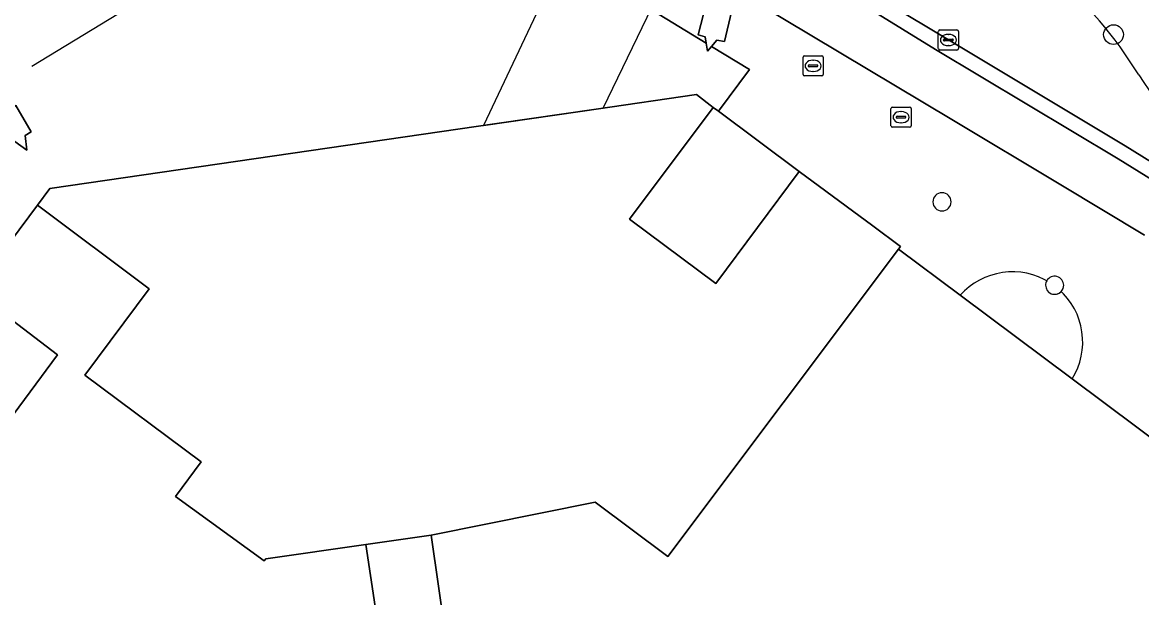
# Model space of a CAD drawing. Extents: x 159716 to 160783, y 383290 to 384031.
# Drawn here: x 160528.5 to 160584.1, y 383702.7 to 383731.2 of the extents above; entities that cross this region are included whole.
import ezdxf

# ---------------------------------------------------------------- set-up
doc = ezdxf.new("R2010")
doc.units = 0
for name, color, linetype in [('IMGEO_Boom', 7, 'Continuous'), ('IMGEO_Brandkraan', 7, 'Continuous'), ('IMGEO_Dek', 7, 'Continuous'), ('IMGEO_Erf', 7, 'Continuous'), ('IMGEO_Fietspad_gesloten', 7, 'Continuous'), ('IMGEO_Hek', 7, 'Continuous'), ('IMGEO_Kolk', 7, 'Continuous'), ('IMGEO_Pand', 7, 'Continuous'), ('IMGEO_Pand_overbouw', 7, 'Continuous'), ('IMGEO_Rijbaan_lokaal_gesloten', 7, 'Continuous'), ('IMGEO_Rijbaan_lokaal_open', 7, 'Continuous'), ('IMGEO_Rioolput', 7, 'Continuous'), ('IMGEO_Verkeerseiland_open', 7, 'Continuous'), ('IMGEO_Voetpad_gesloten', 7, 'Continuous'), ('IMGEO_Voetpad_open', 7, 'Continuous')]:
    doc.layers.add(name, color=color, linetype=linetype)

msp = doc.modelspace()

# ---------------------------------------------------------------- linework, layer by layer
at = {"layer": 'IMGEO_Boom'}
msp.add_circle((160582.718, 383730.618), 0.489, dxfattribs=at)
at = {"layer": 'IMGEO_Brandkraan'}
for p, q in [((160571.666, 383726.092), (160571.666, 383726.944)), ((160571.741, 383727.018), (160572.593, 383727.018)), ((160572.667, 383726.944), (160572.667, 383726.092)), ((160571.925, 383726.512), (160571.925, 383726.524)), ((160572.363, 383726.475), (160571.965, 383726.475)), ((160571.968, 383726.561), (160572.366, 383726.561)), ((160572.154, 383726.798), (160572.179, 383726.798)), ((160572.409, 383726.524), (160572.409, 383726.512)), ((160572.593, 383726.018), (160571.741, 383726.018)), ((160572.177, 383726.238), (160572.152, 383726.238))]:
    msp.add_line(p, q, dxfattribs=at)
for points in [[(160571.666, 383726.092), (160571.666, 383726.944)], [(160571.741, 383727.018), (160572.593, 383727.018)], [(160572.667, 383726.944), (160572.667, 383726.092)], [(160572.593, 383726.018), (160571.741, 383726.018)]]:
    msp.add_lwpolyline(points, dxfattribs=at)
for centre, radius, start, end in [((160571.743, 383726.942), 0.0765, 91.552, 178.448), ((160571.743, 383726.942), 0.0765, 91.552, 178.448), ((160572.591, 383726.942), 0.0765, 1.552, 88.448), ((160572.591, 383726.942), 0.0765, 1.552, 88.448), ((160571.965, 383726.521), 0.0403, 85.8775, 175.7526), ((160571.962, 383726.511), 0.0366, 178.938, 274.7102), ((160572.366, 383726.518), 0.043, 264.8664, 352.4533), ((160572.37, 383726.523), 0.0386, 1.7309, 96.639), ((160571.743, 383726.094), 0.0765, 181.552, 268.448), ((160571.743, 383726.094), 0.0765, 181.552, 268.448), ((160572.591, 383726.094), 0.0765, 271.552, 358.448), ((160572.591, 383726.094), 0.0765, 271.552, 358.448)]:
    msp.add_arc(centre, radius, start, end, dxfattribs=at)
for centre, major_axis, ratio, start_param, end_param in [((160572.153, 383726.518), (-0.387, 0.002), 0.722429, 4.712389, 7.853982), ((160572.178, 383726.518), (-0.39, 0.002), 0.717154, 1.570796, 4.712389)]:
    msp.add_ellipse(centre, major_axis=major_axis, ratio=ratio, start_param=start_param, end_param=end_param, dxfattribs=at)
at = {"layer": 'IMGEO_Dek'}
msp.add_lwpolyline([(160551.429, 383726.105), (160557.364, 383726.966), (160569.764, 383752.621), (160575.813, 383765.136), (160570.991, 383767.454), (160570.183, 383765.746), (160569.173, 383763.611), (160565.274, 383755.37)], close=True, dxfattribs=at)
at = {"layer": 'IMGEO_Erf'}
msp.add_lwpolyline([(160609.194, 383558.901), (160652.776, 383617.019), (160652.687, 383617.639), (160656.728, 383618.217), (160661.677, 383618.924), (160661.171, 383622.218), (160656.222, 383621.511), (160652.215, 383620.938), (160651.586, 383625.345), (160554.917, 383697.834), (160550.061, 383697.14), (160549.533, 383700.81), (160548.822, 383705.759), (160545.587, 383705.296), (160546.329, 383700.352), (160546.879, 383696.686), (160545.806, 383696.532), (160503.354, 383639.919)], dxfattribs=at)
at = {"layer": 'IMGEO_Fietspad_gesloten'}
msp.add_lwpolyline([(160591.637, 383719.073), (160582.953, 383724.443), (160573.883, 383729.883), (160561.972, 383737.224), (160558.414, 383739.417), (160555.662, 383741.113), (160547.305, 383746.295), (160545.488, 383747.383), (160541.795, 383746.477), (160545.57, 383744.064), (160557.209, 383736.897), (160559.214, 383735.662), (160560.774, 383734.728), (160574.681, 383726.402), (160580.096, 383723.16), (160584.258, 383720.662)], dxfattribs=at)
at = {"layer": 'IMGEO_Hek'}
msp.add_lwpolyline([(160477.266, 383811.415), (160516.737, 383778.18), (160518.757, 383776.546), (160527.273, 383770.722), (160540.189, 383762.239), (160549.364, 383753.153), (160551.156, 383751.328), (160553.313, 383749.943), (160555.02, 383746.805), (160550.358, 383742.024), (160528.999, 383729.033)], dxfattribs=at)
at = {"layer": 'IMGEO_Kolk'}
for p, q in [((160574.017, 383729.926), (160574.017, 383730.778)), ((160574.092, 383730.852), (160574.944, 383730.852)), ((160575.018, 383730.778), (160575.018, 383729.926)), ((160574.276, 383730.346), (160574.276, 383730.358)), ((160574.714, 383730.309), (160574.316, 383730.309)), ((160574.319, 383730.395), (160574.717, 383730.395)), ((160574.505, 383730.632), (160574.53, 383730.632)), ((160574.76, 383730.358), (160574.76, 383730.346)), ((160574.944, 383729.852), (160574.092, 383729.852)), ((160574.528, 383730.072), (160574.503, 383730.072))]:
    msp.add_line(p, q, dxfattribs=at)
for points in [[(160574.017, 383729.926), (160574.017, 383730.778)], [(160574.092, 383730.852), (160574.944, 383730.852)], [(160575.018, 383730.778), (160575.018, 383729.926)], [(160574.944, 383729.852), (160574.092, 383729.852)]]:
    msp.add_lwpolyline(points, dxfattribs=at)
for centre, radius, start, end in [((160574.094, 383730.776), 0.0765, 91.552, 178.448), ((160574.094, 383730.776), 0.0765, 91.552, 178.448), ((160574.942, 383730.776), 0.0765, 1.552, 88.448), ((160574.942, 383730.776), 0.0765, 1.552, 88.448), ((160574.316, 383730.355), 0.0403, 85.8775, 175.7526), ((160574.313, 383730.345), 0.0366, 178.938, 274.7102), ((160574.717, 383730.352), 0.043, 264.8664, 352.4533), ((160574.721, 383730.357), 0.0386, 1.7309, 96.639), ((160574.094, 383729.928), 0.0765, 181.552, 268.448), ((160574.094, 383729.928), 0.0765, 181.552, 268.448), ((160574.942, 383729.928), 0.0765, 271.552, 358.448), ((160574.942, 383729.928), 0.0765, 271.552, 358.448)]:
    msp.add_arc(centre, radius, start, end, dxfattribs=at)
for centre, major_axis, ratio, start_param, end_param in [((160574.504, 383730.352), (-0.387, 0.002), 0.722429, 4.712389, 7.853982), ((160574.529, 383730.352), (-0.39, 0.002), 0.717154, 1.570796, 4.712389)]:
    msp.add_ellipse(centre, major_axis=major_axis, ratio=ratio, start_param=start_param, end_param=end_param, dxfattribs=at)
at = {"layer": 'IMGEO_Pand'}
for points in [[(160563.748, 383731.752), (160562.475, 383732.078), (160562.092, 383730.601), (160562.432, 383730.509), (160562.484, 383730.197), (160562.55, 383729.803), (160562.75, 383730.035), (160563.021, 383730.351), (160563.394, 383730.271)], [(160528.197, 383727.093), (160527.087, 383726.402), (160527.859, 383725.112), (160528.148, 383725.309), (160528.739, 383724.873), (160528.669, 383725.601), (160528.962, 383725.793)], [(160567.112, 383723.822), (160563.1, 383726.811), (160562.84, 383727.005), (160558.682, 383721.446), (160562.961, 383718.256)]]:
    msp.add_lwpolyline(points, close=True, dxfattribs=at)
for points in [[(160503.354, 383639.919), (160545.806, 383696.532), (160546.879, 383696.686), (160546.329, 383700.352), (160545.587, 383705.296), (160540.611, 383704.585), (160540.533, 383704.48), (160536.128, 383707.676), (160537.401, 383709.404), (160531.62, 383713.712), (160534.826, 383717.992), (160529.268, 383722.157), (160526.094, 383717.895), (160530.273, 383714.716), (160525.106, 383707.751)], [(160659.206, 383654.812), (160636.726, 383671.598), (160631.16, 383675.754), (160628.319, 383677.876), (160629.612, 383679.677), (160624.198, 383683.743), (160618.335, 383688.148), (160612.911, 383692.199), (160611.574, 383690.434), (160608.705, 383692.577), (160603.15, 383696.727), (160580.67, 383713.52), (160575.103, 383717.678), (160572.035, 383719.97), (160560.579, 383704.703), (160556.979, 383707.407), (160548.822, 383705.759), (160549.533, 383700.81), (160550.061, 383697.14), (160554.917, 383697.834), (160651.586, 383625.345)]]:
    msp.add_lwpolyline(points, dxfattribs=at)
for centre, radius, start, end in [((160574.2, 383722.314), 0.45, 0, 180), ((160574.2, 383722.314), 0.45, 180, 0), ((160579.794, 383718.169), 0.45, 0.1105, 150.0266), ((160579.772, 383718.177), 0.427, 149.5057, 180.982), ((160579.795, 383718.17), 0.45, 179.992, 316.7616), ((160579.791, 383718.171), 0.453, 316.9358, 359.8468)]:
    msp.add_arc(centre, radius, start, end, dxfattribs=at)
at = {"layer": 'IMGEO_Pand_overbouw'}
for points in [[(160549.533, 383700.81), (160548.822, 383705.759), (160556.979, 383707.407), (160560.579, 383704.703), (160572.035, 383719.97), (160572.14, 383720.094), (160570.759, 383721.118), (160567.112, 383723.822), (160562.961, 383718.256), (160558.682, 383721.446), (160562.84, 383727.005), (160562.012, 383727.64), (160557.024, 383726.917), (160552.091, 383726.201), (160529.891, 383722.981), (160529.268, 383722.157), (160534.826, 383717.992), (160531.62, 383713.712), (160537.401, 383709.404), (160536.128, 383707.676), (160540.533, 383704.48), (160540.611, 383704.585), (160545.587, 383705.296), (160546.329, 383700.352)], [(160579.403, 383718.392), (160579.272, 383718.465), (160578.995, 383718.59), (160578.708, 383718.69), (160578.413, 383718.765), (160578.113, 383718.814), (160577.81, 383718.837), (160577.506, 383718.833), (160577.204, 383718.803), (160576.905, 383718.747), (160576.613, 383718.664), (160576.328, 383718.557), (160576.054, 383718.425), (160575.793, 383718.27), (160575.546, 383718.093), (160575.315, 383717.895), (160575.103, 383717.678), (160580.67, 383713.52), (160580.818, 383713.785), (160580.942, 383714.063), (160581.042, 383714.35), (160581.117, 383714.644), (160581.165, 383714.944), (160581.187, 383715.248), (160581.183, 383715.551), (160581.152, 383715.854), (160581.095, 383716.152), (160581.013, 383716.445), (160580.905, 383716.729), (160580.773, 383717.003), (160580.617, 383717.264), (160580.44, 383717.51), (160580.241, 383717.741), (160580.119, 383717.859)]]:
    msp.add_lwpolyline(points, dxfattribs=at)
msp.add_lwpolyline([(160526.094, 383717.895), (160522.448, 383713.004), (160520.984, 383711.039), (160520.807, 383710.802), (160525.106, 383707.751), (160530.273, 383714.716)], close=True, dxfattribs=at)
for centre, radius, start, end in [((160579.777, 383718.176), 0.432, 149.9459, 180.7703), ((160579.795, 383718.17), 0.45, 180.0198, 316.1988)]:
    msp.add_arc(centre, radius, start, end, dxfattribs=at)
at = {"layer": 'IMGEO_Rijbaan_lokaal_gesloten'}
msp.add_lwpolyline([(160550.374, 383748.802), (160548.482, 383750), (160543.454, 383753.183), (160541.644, 383750.464), (160542.378, 383750), (160545.794, 383747.84), (160547.568, 383746.719), (160555.925, 383741.537), (160558.644, 383739.899), (160562.223, 383737.746), (160574.514, 383730.353), (160583.302, 383725.099), (160592.017, 383719.69), (160594.074, 383718.395)], dxfattribs=at)
for centre, radius, start, end in [((160565.655, 383717.344), 21.51, 31.6313, 49.3423), ((160565.655, 383717.344), 21.51, 31.6313, 49.3423), ((160614.627, 383748.799), 36.699, 213.3478, 235.9421), ((160614.627, 383748.799), 36.699, 213.3478, 235.9421)]:
    msp.add_arc(centre, radius, start, end, dxfattribs=at)
at = {"layer": 'IMGEO_Rijbaan_lokaal_open'}
msp.add_lwpolyline([(160526.094, 383717.895), (160529.268, 383722.157), (160529.891, 383722.981), (160552.091, 383726.201), (160557.024, 383726.917), (160562.012, 383727.64), (160562.84, 383727.005), (160563.1, 383726.811), (160564.635, 383728.887), (160562.75, 383730.035), (160562.55, 383729.803), (160562.484, 383730.197), (160559.478, 383732.029), (160555.918, 383734.198), (160553.127, 383735.898), (160545.974, 383740.32), (160539.616, 383744.289), (160540.488, 383745.267), (160541.795, 383746.477), (160516.655, 383762.968)], dxfattribs=at)
msp.add_lwpolyline([(160527.087, 383726.402), (160528.197, 383727.093), (160528.962, 383725.793), (160528.669, 383725.601), (160528.739, 383724.873), (160528.148, 383725.309), (160527.859, 383725.112)], close=True, dxfattribs=at)
at = {"layer": 'IMGEO_Rioolput'}
for p, q in [((160567.296, 383728.642), (160567.296, 383729.494)), ((160567.371, 383729.568), (160568.223, 383729.568)), ((160567.598, 383729.111), (160567.996, 383729.111)), ((160567.784, 383729.348), (160567.809, 383729.348)), ((160568.297, 383729.494), (160568.297, 383728.642)), ((160568.223, 383728.568), (160567.371, 383728.568)), ((160567.555, 383729.062), (160567.555, 383729.074)), ((160567.993, 383729.025), (160567.595, 383729.025)), ((160567.807, 383728.788), (160567.782, 383728.788)), ((160568.039, 383729.074), (160568.039, 383729.062))]:
    msp.add_line(p, q, dxfattribs=at)
for points in [[(160567.296, 383728.642), (160567.296, 383729.494)], [(160567.371, 383729.568), (160568.223, 383729.568)], [(160568.297, 383729.494), (160568.297, 383728.642)], [(160568.223, 383728.568), (160567.371, 383728.568)]]:
    msp.add_lwpolyline(points, dxfattribs=at)
for centre, radius, start, end in [((160567.373, 383729.492), 0.0765, 91.552, 178.448), ((160567.373, 383729.492), 0.0765, 91.552, 178.448), ((160567.595, 383729.071), 0.0403, 85.8775, 175.7526), ((160568, 383729.073), 0.0386, 1.7309, 96.639), ((160568.221, 383729.492), 0.0765, 1.552, 88.448), ((160568.221, 383729.492), 0.0765, 1.552, 88.448), ((160567.373, 383728.644), 0.0765, 181.552, 268.448), ((160567.373, 383728.644), 0.0765, 181.552, 268.448), ((160567.592, 383729.061), 0.0366, 178.938, 274.7102), ((160567.996, 383729.068), 0.043, 264.8664, 352.4533), ((160568.221, 383728.644), 0.0765, 271.552, 358.448), ((160568.221, 383728.644), 0.0765, 271.552, 358.448)]:
    msp.add_arc(centre, radius, start, end, dxfattribs=at)
for centre, major_axis, ratio, start_param, end_param in [((160567.783, 383729.068), (-0.387, 0.002), 0.722429, 4.712389, 7.853982), ((160567.808, 383729.068), (-0.39, 0.002), 0.717154, 1.570796, 4.712389)]:
    msp.add_ellipse(centre, major_axis=major_axis, ratio=ratio, start_param=start_param, end_param=end_param, dxfattribs=at)
at = {"layer": 'IMGEO_Verkeerseiland_open'}
for points in [[(160574.514, 383730.353), (160562.223, 383737.746), (160558.644, 383739.899), (160555.925, 383741.537), (160547.568, 383746.719), (160545.794, 383747.84), (160545.488, 383747.383), (160547.305, 383746.295), (160555.662, 383741.113), (160558.414, 383739.417), (160561.972, 383737.224), (160573.883, 383729.883), (160582.953, 383724.443), (160591.637, 383719.073)], [(160594.074, 383718.395), (160592.017, 383719.69), (160583.302, 383725.099), (160574.514, 383730.353)]]:
    msp.add_lwpolyline(points, dxfattribs=at)
at = {"layer": 'IMGEO_Voetpad_gesloten'}
msp.add_lwpolyline([(160551.429, 383726.105), (160557.364, 383726.966), (160569.764, 383752.621), (160575.813, 383765.136), (160570.991, 383767.454), (160570.183, 383765.746), (160569.173, 383763.611), (160565.274, 383755.37)], close=True, dxfattribs=at)
at = {"layer": 'IMGEO_Voetpad_open'}
for points in [[(160584.258, 383720.662), (160580.096, 383723.16), (160574.681, 383726.402), (160560.774, 383734.728)], [(160559.478, 383732.029), (160562.484, 383730.197), (160562.432, 383730.509), (160562.092, 383730.601), (160562.475, 383732.078)], [(160563.748, 383731.752), (160563.394, 383730.271), (160563.021, 383730.351), (160562.75, 383730.035), (160564.635, 383728.887), (160563.1, 383726.811), (160567.112, 383723.822), (160570.759, 383721.118), (160572.14, 383720.094), (160572.035, 383719.97), (160575.103, 383717.678), (160580.67, 383713.52), (160603.15, 383696.727)]]:
    msp.add_lwpolyline(points, dxfattribs=at)
for points in [[(160572.035, 383719.97), (160572.14, 383720.094), (160570.759, 383721.118), (160567.112, 383723.822), (160562.961, 383718.256), (160558.682, 383721.446), (160562.84, 383727.005), (160562.012, 383727.64), (160557.024, 383726.917), (160552.091, 383726.201), (160529.891, 383722.981), (160529.268, 383722.157), (160534.826, 383717.992), (160531.62, 383713.712), (160537.401, 383709.404), (160536.128, 383707.676), (160540.533, 383704.48), (160540.611, 383704.585), (160545.587, 383705.296), (160548.822, 383705.759), (160556.979, 383707.407), (160560.579, 383704.703)], [(160520.807, 383710.802), (160525.106, 383707.751), (160530.273, 383714.716), (160526.094, 383717.895), (160522.448, 383713.004), (160520.984, 383711.039)]]:
    msp.add_lwpolyline(points, close=True, dxfattribs=at)
for centre, radius, start, end in [((160574.2, 383722.314), 0.45, 0, 180), ((160574.2, 383722.314), 0.45, 180, 0), ((160579.794, 383718.169), 0.45, 0.1105, 150.0266), ((160579.772, 383718.177), 0.427, 149.5057, 180.982), ((160579.795, 383718.17), 0.45, 179.992, 316.7616), ((160579.791, 383718.171), 0.453, 316.9358, 359.8468)]:
    msp.add_arc(centre, radius, start, end, dxfattribs=at)

doc.saveas('drawing.dxf')
